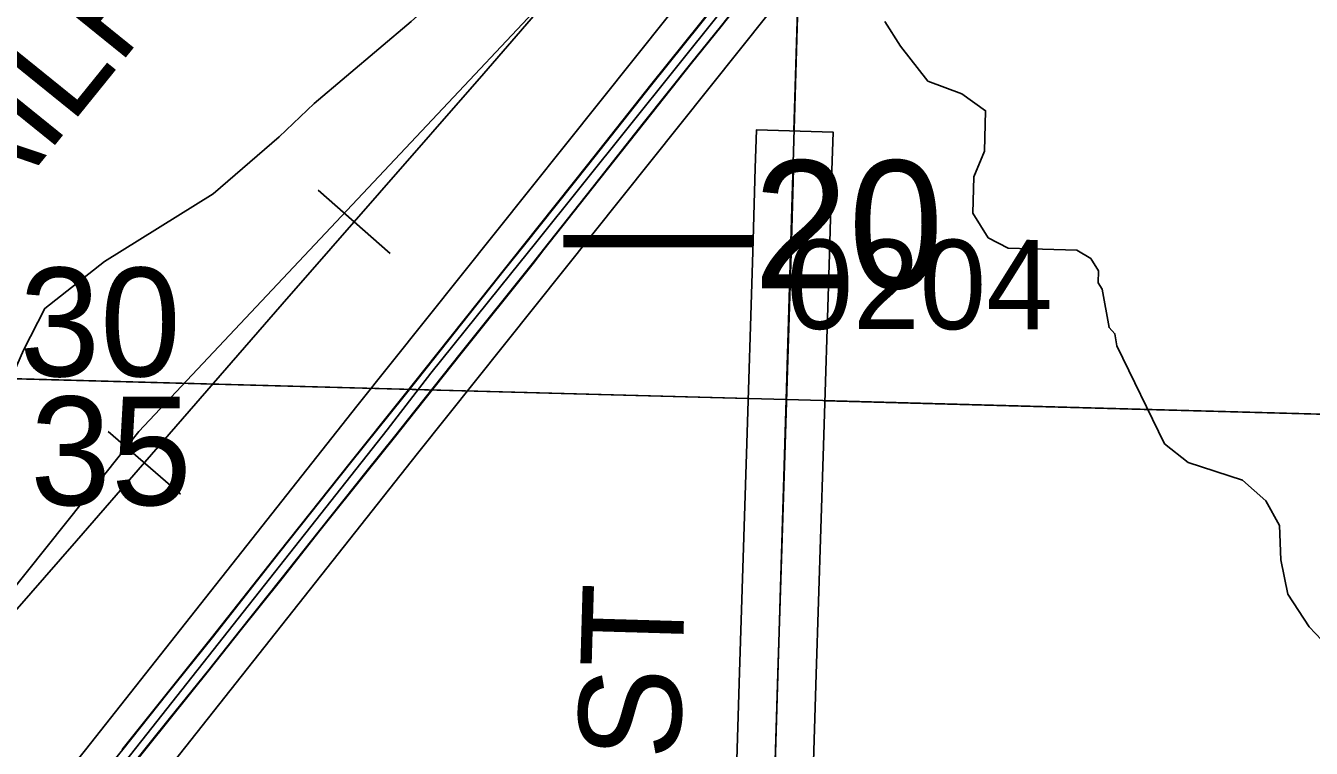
# Model space of a CAD drawing. Extents: x -132.8 to -73.3, y -60 to -26.
# Drawn here: x -112.286 to -111.28, y -39.899 to -39.334 of the extents above; entities that cross this region are included whole.
import ezdxf

# ---------------------------------------------------------------- set-up
doc = ezdxf.new("R2010")
doc.units = 0
for name, color, linetype in [('tdCoDivCarto', 7, 'Continuous'), ('tdCoHydroRiver', 7, 'Continuous'), ('tdCoInt', 7, 'Continuous'), ('tdCoIntCL', 7, 'Continuous'), ('tdCoIntRte', 7, 'Continuous'), ('tdCoPrimary', 7, 'Continuous'), ('tdCoRRCL', 7, 'Continuous'), ('tdCoSecRdNmbr', 7, 'Continuous'), ('tdCoSecRdTxt', 7, 'Continuous'), ('tdCoSecRteBand', 7, 'Continuous'), ('tdCoSecRteCL', 7, 'Continuous'), ('tdCoSectLine', 7, 'Continuous'), ('tdCoSectLinePart', 7, 'Continuous'), ('tdCoStrucSecCoName', 7, 'Continuous'), ('tdCoStrucSecFHWANum', 7, 'Continuous'), ('tdCoSurfGravel', 7, 'Continuous'), ('tdStHwyIntRefPost1', 7, 'Continuous'), ('tdStHwyIntRefPost5', 7, 'Continuous')]:
    doc.layers.add(name, color=color, linetype=linetype)

msp = doc.modelspace()

# ---------------------------------------------------------------- linework, layer by layer
at = {"layer": 'tdCoDivCarto'}
for p, q in [((-111.7424, -39.3346), (-111.7076, -39.2904)), ((-111.7328, -39.3001), (-111.7966, -39.3798)), ((-111.7655, -39.3632), (-111.7424, -39.3346)), ((-111.8024, -39.4095), (-111.7655, -39.3632)), ((-111.7966, -39.3798), (-111.846, -39.4422)), ((-111.8433, -39.4612), (-111.8024, -39.4095)), ((-111.846, -39.4422), (-111.896, -39.5051)), ((-111.8808, -39.5088), (-111.8433, -39.4612)), ((-111.896, -39.5051), (-111.9113, -39.5242)), ((-111.8893, -39.5196), (-111.8808, -39.5088)), ((-111.9113, -39.5242), (-111.9733, -39.6021)), ((-111.9113, -39.5242), (-111.9733, -39.6021)), ((-111.9458, -39.5905), (-111.8893, -39.5196)), ((-111.9871, -39.6424), (-111.9458, -39.5905)), ((-111.9733, -39.6021), (-111.9905, -39.6237)), ((-111.9905, -39.6237), (-112.0321, -39.6757)), ((-111.997, -39.6548), (-111.9871, -39.6424)), ((-112.0194, -39.6828), (-111.997, -39.6548)), ((-112.0321, -39.6757), (-112.0876, -39.7457)), ((-112.0561, -39.7287), (-112.0194, -39.6828)), ((-112.086, -39.7664), (-112.0561, -39.7287)), ((-112.0876, -39.7457), (-112.1404, -39.8126)), ((-112.1187, -39.8073), (-112.086, -39.7664)), ((-112.1425, -39.8373), (-112.1187, -39.8073)), ((-112.1404, -39.8126), (-112.1762, -39.857)), ((-112.1733, -39.8759), (-112.1425, -39.8373)), ((-112.1762, -39.857), (-112.2104, -39.9001)), ((-112.219, -39.9326), (-112.1733, -39.8759))]:
    msp.add_line(p, q, dxfattribs=at)
for points in [[(-110.8112, -38.2098), (-110.841, -38.2439), (-110.9108, -38.3236), (-110.9441, -38.3628), (-111.0186, -38.4476), (-111.0928, -38.5324), (-111.149, -38.5975), (-111.1994, -38.6545), (-111.2457, -38.708), (-111.3059, -38.7766), (-111.3732, -38.8545), (-111.4058, -38.8917), (-111.4541, -38.9504), (-111.4955, -39.002), (-111.5453, -39.0649), (-111.5742, -39.1001), (-111.6319, -39.1734), (-111.6997, -39.2582), (-111.7328, -39.3001), (-111.7966, -39.3798), (-111.846, -39.4422), (-111.896, -39.5051), (-111.9113, -39.5242)], [(-110.8112, -38.2098), (-110.841, -38.2439), (-110.9108, -38.3236), (-110.9441, -38.3628), (-111.0186, -38.4476), (-111.0928, -38.5324), (-111.149, -38.5975), (-111.1994, -38.6545), (-111.2457, -38.708), (-111.3059, -38.7766), (-111.3732, -38.8545), (-111.4058, -38.8917), (-111.4541, -38.9504), (-111.4955, -39.002), (-111.5453, -39.0649), (-111.5742, -39.1001), (-111.6319, -39.1734), (-111.6997, -39.2582), (-111.7328, -39.3001), (-111.7966, -39.3798), (-111.846, -39.4422), (-111.896, -39.5051), (-111.9113, -39.5242)], [(-110.8112, -38.2098), (-110.841, -38.2439), (-110.9108, -38.3236), (-110.9441, -38.3628), (-111.0186, -38.4476), (-111.0928, -38.5324), (-111.149, -38.5975), (-111.1994, -38.6545), (-111.2457, -38.708), (-111.3059, -38.7766), (-111.3732, -38.8545), (-111.4058, -38.8917), (-111.4541, -38.9504), (-111.4955, -39.002), (-111.5453, -39.0649), (-111.5742, -39.1001), (-111.6319, -39.1734), (-111.6997, -39.2582), (-111.7328, -39.3001), (-111.7966, -39.3798), (-111.846, -39.4422), (-111.896, -39.5051), (-111.9113, -39.5242)], [(-111.8808, -39.5088), (-111.8433, -39.4612), (-111.8024, -39.4095), (-111.7655, -39.3632), (-111.7424, -39.3346), (-111.7076, -39.2904), (-111.6827, -39.2591), (-111.6578, -39.2286), (-111.6131, -39.1721), (-111.5729, -39.1218), (-111.5456, -39.0875), (-111.5138, -39.0475), (-111.478, -39.0034), (-111.4368, -38.9514), (-111.4109, -38.9198), (-111.3739, -38.8766), (-111.3448, -38.8436), (-111.2893, -38.779), (-111.257, -38.7427)], [(-111.8808, -39.5088), (-111.8433, -39.4612), (-111.8024, -39.4095), (-111.7655, -39.3632), (-111.7424, -39.3346), (-111.7076, -39.2904), (-111.6827, -39.2591), (-111.6578, -39.2286), (-111.6131, -39.1721), (-111.5729, -39.1218), (-111.5456, -39.0875), (-111.5138, -39.0475), (-111.478, -39.0034), (-111.4368, -38.9514), (-111.4109, -38.9198), (-111.3739, -38.8766), (-111.3448, -38.8436), (-111.2893, -38.779), (-111.257, -38.7427)], [(-111.8808, -39.5088), (-111.8433, -39.4612), (-111.8024, -39.4095), (-111.7655, -39.3632), (-111.7424, -39.3346), (-111.7076, -39.2904), (-111.6827, -39.2591), (-111.6578, -39.2286), (-111.6131, -39.1721), (-111.5729, -39.1218), (-111.5456, -39.0875), (-111.5138, -39.0475), (-111.478, -39.0034), (-111.4368, -38.9514), (-111.4109, -38.9198), (-111.3739, -38.8766), (-111.3448, -38.8436), (-111.2893, -38.779), (-111.257, -38.7427)], [(-111.997, -39.6548), (-111.9871, -39.6424), (-111.9458, -39.5905), (-111.8893, -39.5196), (-111.8808, -39.5088)], [(-111.997, -39.6548), (-111.9871, -39.6424), (-111.9458, -39.5905), (-111.8893, -39.5196), (-111.8808, -39.5088)], [(-111.997, -39.6548), (-111.9871, -39.6424), (-111.9458, -39.5905), (-111.8893, -39.5196), (-111.8808, -39.5088)], [(-111.9113, -39.5242), (-111.9733, -39.6021)], [(-111.9113, -39.5242), (-111.9733, -39.6021)], [(-111.9733, -39.6021), (-111.9905, -39.6237), (-112.0321, -39.6757), (-112.0876, -39.7457), (-112.1404, -39.8126), (-112.1762, -39.857), (-112.2104, -39.9001), (-112.2217, -39.9142)], [(-111.9733, -39.6021), (-111.9905, -39.6237), (-112.0321, -39.6757), (-112.0876, -39.7457), (-112.1404, -39.8126), (-112.1762, -39.857), (-112.2104, -39.9001), (-112.2217, -39.9142)], [(-111.9733, -39.6021), (-111.9905, -39.6237), (-112.0321, -39.6757), (-112.0876, -39.7457), (-112.1404, -39.8126), (-112.1762, -39.857), (-112.2104, -39.9001), (-112.2217, -39.9142)], [(-112.2835, -40.0139), (-112.2776, -40.0064), (-112.2494, -39.9714), (-112.219, -39.9326), (-112.1733, -39.8759), (-112.1425, -39.8373), (-112.1187, -39.8073), (-112.086, -39.7664), (-112.0561, -39.7287), (-112.0194, -39.6828), (-111.997, -39.6548)], [(-112.2835, -40.0139), (-112.2776, -40.0064), (-112.2494, -39.9714), (-112.219, -39.9326), (-112.1733, -39.8759), (-112.1425, -39.8373), (-112.1187, -39.8073), (-112.086, -39.7664), (-112.0561, -39.7287), (-112.0194, -39.6828), (-111.997, -39.6548)], [(-112.2835, -40.0139), (-112.2776, -40.0064), (-112.2494, -39.9714), (-112.219, -39.9326), (-112.1733, -39.8759), (-112.1425, -39.8373), (-112.1187, -39.8073), (-112.086, -39.7664), (-112.0561, -39.7287), (-112.0194, -39.6828), (-111.997, -39.6548)]]:
    msp.add_lwpolyline(points, dxfattribs=at)
at = {"layer": 'tdCoHydroRiver'}
for points in [[(-111.7702, -39.1465), (-111.7797, -39.1478), (-111.9847, -39.3303), (-112.0605, -39.3946), (-112.088, -39.4207), (-112.1397, -39.4651), (-112.2246, -39.5181), (-112.2713, -39.5548), (-112.288, -39.5875), (-112.3064, -39.6296), (-112.3101, -39.6516), (-112.3169, -39.6688)], [(-111.2373, -39.851), (-111.2819, -39.8041), (-111.2986, -39.7785), (-111.3042, -39.7515), (-111.3051, -39.7247), (-111.3157, -39.7055), (-111.3342, -39.6892), (-111.3765, -39.6755), (-111.395, -39.6608), (-111.4325, -39.5842), (-111.4339, -39.5747), (-111.4385, -39.5698), (-111.444, -39.5397), (-111.4471, -39.5349), (-111.4468, -39.5254), (-111.4529, -39.5158), (-111.4638, -39.5092), (-111.5174, -39.5078), (-111.533, -39.4996), (-111.5451, -39.4803), (-111.5444, -39.4519), (-111.536, -39.4317), (-111.5352, -39.4001), (-111.5538, -39.387), (-111.5803, -39.3769), (-111.6017, -39.3495), (-111.6139, -39.3303)]]:
    msp.add_lwpolyline(points, dxfattribs=at)
at = {"layer": 'tdCoInt'}
for points in [[(-112.6961, -40.9948), (-112.6456, -40.6013), (-112.6348, -40.5236), (-112.6219, -40.452), (-112.6045, -40.3998), (-112.5771, -40.3405), (-112.5486, -40.2908), (-112.4954, -40.222), (-112.4183, -40.1233), (-112.2396, -39.9004), (-112.0272, -39.6314), (-111.7284, -39.2571), (-111.7015, -39.2255), (-111.516, -38.99), (-111.3883, -38.8366), (-111.213, -38.6353), (-110.8149, -38.1799), (-110.6755, -38.0198), (-110.6411, -37.9792)], [(-112.6372, -41.0066), (-112.586, -40.6082), (-112.5756, -40.5335), (-112.5636, -40.4669), (-112.5486, -40.422), (-112.5237, -40.368), (-112.4986, -40.3243), (-112.4483, -40.2592), (-112.3713, -40.1606), (-112.1926, -39.9377), (-111.9798, -39.6683), (-111.6827, -39.296), (-111.6543, -39.2627), (-111.4693, -39.0277), (-111.4551, -39.0104), (-111.4556, -39.011), (-111.343, -38.876), (-111.1671, -38.6739), (-110.7695, -38.2191), (-110.6301, -38.0591), (-110.6124, -38.0382)]]:
    msp.add_lwpolyline(points, dxfattribs=at)
at = {"layer": 'tdCoIntCL'}
msp.add_lwpolyline([(-112.2161, -39.919), (-112.0035, -39.6499), (-111.9808, -39.6203), (-111.9694, -39.6055), (-111.907, -39.528), (-111.8874, -39.5038), (-111.7056, -39.2765), (-111.6922, -39.2618), (-111.6812, -39.2481), (-111.6779, -39.2441), (-111.6421, -39.1968), (-111.4926, -39.0088), (-111.4783, -38.9914), (-111.4702, -38.9821), (-111.3656, -38.8563), (-111.342, -38.8301), (-111.2069, -38.6739)], dxfattribs=at)
at = {"layer": 'tdCoIntRte'}
for points in [[(-111.2461, -38.708), (-111.3063, -38.7766), (-111.3736, -38.8545), (-111.4061, -38.8917), (-111.4545, -38.9504), (-111.4959, -39.002), (-111.5457, -39.0649), (-111.5746, -39.1001), (-111.6323, -39.1734), (-111.7001, -39.2582), (-111.7331, -39.3001), (-111.797, -39.3798), (-111.8463, -39.4422), (-111.8964, -39.5051), (-111.9117, -39.5242), (-111.9737, -39.6021), (-111.9909, -39.6237), (-112.0325, -39.6757), (-112.088, -39.7457), (-112.1408, -39.8126), (-112.1765, -39.857), (-112.2108, -39.9001)], [(-111.2461, -38.708), (-111.3063, -38.7766), (-111.3736, -38.8545), (-111.4061, -38.8917), (-111.4545, -38.9504), (-111.4959, -39.002), (-111.5457, -39.0649), (-111.5746, -39.1001), (-111.6323, -39.1734), (-111.7001, -39.2582), (-111.7331, -39.3001), (-111.797, -39.3798), (-111.8463, -39.4422), (-111.8964, -39.5051), (-111.9117, -39.5242), (-111.9737, -39.6021), (-111.9909, -39.6237), (-112.0325, -39.6757), (-112.088, -39.7457), (-112.1408, -39.8126), (-112.1765, -39.857), (-112.2108, -39.9001)], [(-112.2194, -39.9326), (-112.1737, -39.8759), (-112.1428, -39.8373), (-112.1191, -39.8073), (-112.0863, -39.7664), (-112.0565, -39.7287), (-112.0198, -39.6828), (-111.9974, -39.6548), (-111.9875, -39.6424), (-111.9462, -39.5905), (-111.8897, -39.5196), (-111.8812, -39.5088), (-111.8436, -39.4612), (-111.8028, -39.4095), (-111.7659, -39.3632), (-111.7427, -39.3346), (-111.708, -39.2904)], [(-112.2194, -39.9326), (-112.1737, -39.8759), (-112.1428, -39.8373), (-112.1191, -39.8073), (-112.0863, -39.7664), (-112.0565, -39.7287), (-112.0198, -39.6828), (-111.9974, -39.6548), (-111.9875, -39.6424), (-111.9462, -39.5905), (-111.8897, -39.5196), (-111.8812, -39.5088), (-111.8436, -39.4612), (-111.8028, -39.4095), (-111.7659, -39.3632), (-111.7427, -39.3346), (-111.708, -39.2904)]]:
    msp.add_lwpolyline(points, dxfattribs=at)
at = {"layer": 'tdCoPrimary'}
msp.add_line((-111.9113, -39.5242), (-111.9733, -39.6021), dxfattribs=at)
msp.add_line((-111.9113, -39.5242), (-111.9733, -39.6021), dxfattribs=at)
for points in [[(-110.8112, -38.2098), (-110.841, -38.2439), (-110.9108, -38.3236), (-110.9441, -38.3628), (-111.0186, -38.4476), (-111.0928, -38.5324), (-111.149, -38.5975), (-111.1994, -38.6545), (-111.2457, -38.708), (-111.3059, -38.7766), (-111.3732, -38.8545), (-111.4058, -38.8917), (-111.4541, -38.9504), (-111.4955, -39.002), (-111.5453, -39.0649), (-111.5742, -39.1001), (-111.6319, -39.1734), (-111.6997, -39.2582), (-111.7328, -39.3001), (-111.7966, -39.3798), (-111.846, -39.4422), (-111.896, -39.5051), (-111.9113, -39.5242)], [(-110.8112, -38.2098), (-110.841, -38.2439), (-110.9108, -38.3236), (-110.9441, -38.3628), (-111.0186, -38.4476), (-111.0928, -38.5324), (-111.149, -38.5975), (-111.1994, -38.6545), (-111.2457, -38.708), (-111.3059, -38.7766), (-111.3732, -38.8545), (-111.4058, -38.8917), (-111.4541, -38.9504), (-111.4955, -39.002), (-111.5453, -39.0649), (-111.5742, -39.1001), (-111.6319, -39.1734), (-111.6997, -39.2582), (-111.7328, -39.3001), (-111.7966, -39.3798), (-111.846, -39.4422), (-111.896, -39.5051), (-111.9113, -39.5242)], [(-111.2457, -38.708), (-111.3059, -38.7766), (-111.3732, -38.8545), (-111.4058, -38.8917), (-111.4541, -38.9504), (-111.4955, -39.002), (-111.5453, -39.0649), (-111.5742, -39.1001), (-111.6319, -39.1734), (-111.6997, -39.2582), (-111.7328, -39.3001), (-111.7966, -39.3798), (-111.846, -39.4422), (-111.896, -39.5051), (-111.9113, -39.5242), (-111.9733, -39.6021), (-111.9905, -39.6237), (-112.0321, -39.6757), (-112.0876, -39.7457), (-112.1404, -39.8126), (-112.1762, -39.857), (-112.2104, -39.9001)], [(-111.8808, -39.5088), (-111.8433, -39.4612), (-111.8024, -39.4095), (-111.7655, -39.3632), (-111.7424, -39.3346), (-111.7076, -39.2904), (-111.6827, -39.2591), (-111.6578, -39.2286), (-111.6131, -39.1721), (-111.5729, -39.1218), (-111.5456, -39.0875), (-111.5138, -39.0475), (-111.478, -39.0034), (-111.4368, -38.9514), (-111.4109, -38.9198), (-111.3739, -38.8766), (-111.3448, -38.8436), (-111.2893, -38.779), (-111.257, -38.7427)], [(-111.8808, -39.5088), (-111.8433, -39.4612), (-111.8024, -39.4095), (-111.7655, -39.3632), (-111.7424, -39.3346), (-111.7076, -39.2904), (-111.6827, -39.2591), (-111.6578, -39.2286), (-111.6131, -39.1721), (-111.5729, -39.1218), (-111.5456, -39.0875), (-111.5138, -39.0475), (-111.478, -39.0034), (-111.4368, -38.9514), (-111.4109, -38.9198), (-111.3739, -38.8766), (-111.3448, -38.8436), (-111.2893, -38.779), (-111.257, -38.7427)], [(-112.219, -39.9326), (-112.1733, -39.8759), (-112.1425, -39.8373), (-112.1187, -39.8073), (-112.086, -39.7664), (-112.0561, -39.7287), (-112.0194, -39.6828), (-111.997, -39.6548), (-111.9871, -39.6424), (-111.9458, -39.5905), (-111.8893, -39.5196), (-111.8808, -39.5088), (-111.8433, -39.4612), (-111.8024, -39.4095), (-111.7655, -39.3632), (-111.7424, -39.3346), (-111.7076, -39.2904)], [(-111.997, -39.6548), (-111.9871, -39.6424), (-111.9458, -39.5905), (-111.8893, -39.5196), (-111.8808, -39.5088)], [(-111.997, -39.6548), (-111.9871, -39.6424), (-111.9458, -39.5905), (-111.8893, -39.5196), (-111.8808, -39.5088)], [(-111.9733, -39.6021), (-111.9905, -39.6237), (-112.0321, -39.6757), (-112.0876, -39.7457), (-112.1404, -39.8126), (-112.1762, -39.857), (-112.2104, -39.9001), (-112.2217, -39.9142)], [(-111.9733, -39.6021), (-111.9905, -39.6237), (-112.0321, -39.6757), (-112.0876, -39.7457), (-112.1404, -39.8126), (-112.1762, -39.857), (-112.2104, -39.9001), (-112.2217, -39.9142)], [(-112.2835, -40.0139), (-112.2776, -40.0064), (-112.2494, -39.9714), (-112.219, -39.9326), (-112.1733, -39.8759), (-112.1425, -39.8373), (-112.1187, -39.8073), (-112.086, -39.7664), (-112.0561, -39.7287), (-112.0194, -39.6828), (-111.997, -39.6548)], [(-112.2835, -40.0139), (-112.2776, -40.0064), (-112.2494, -39.9714), (-112.219, -39.9326), (-112.1733, -39.8759), (-112.1425, -39.8373), (-112.1187, -39.8073), (-112.086, -39.7664), (-112.0561, -39.7287), (-112.0194, -39.6828), (-111.997, -39.6548)]]:
    msp.add_lwpolyline(points, dxfattribs=at)
at = {"layer": 'tdCoRRCL'}
for p, q in [((-112.0575, -39.4624), (-112.0011, -39.5118)), ((-112.2218, -39.6511), (-112.1652, -39.7002))]:
    msp.add_line(p, q, dxfattribs=at)
for points in [[(-112.4639, -39.9866), (-112.3837, -39.8932), (-112.3075, -39.8065), (-112.2465, -39.7367), (-112.193, -39.6751), (-112.0856, -39.5514), (-112.0094, -39.4644), (-111.9278, -39.3709), (-111.8133, -39.2385), (-111.6677, -39.0719), (-111.6662, -39.0701), (-111.6338, -39.0326), (-111.5322, -38.9167), (-111.4343, -38.8036), (-111.3429, -38.6983), (-111.2484, -38.5923)], [(-111.2484, -38.5923), (-111.3429, -38.6983), (-111.4343, -38.8036), (-111.5322, -38.9167), (-111.6338, -39.0326), (-111.6662, -39.0701), (-111.6677, -39.0719), (-111.8133, -39.2385), (-111.9278, -39.3709), (-112.0094, -39.4644), (-112.0856, -39.5514), (-112.193, -39.6751), (-112.2465, -39.7367), (-112.3075, -39.8065), (-112.3837, -39.8932), (-112.4639, -39.9866)], [(-113.6984, -41.929), (-113.5583, -41.7021), (-113.5277, -41.6385), (-113.4944, -41.5723), (-113.2107, -41.2033), (-112.9691, -40.8941), (-112.9112, -40.7915), (-112.8361, -40.6325), (-112.7247, -40.3547), (-112.6029, -40.1591), (-112.1977, -39.6511), (-111.6514, -39.0702)]]:
    msp.add_lwpolyline(points, dxfattribs=at)
at = {"layer": 'tdCoSecRteBand'}
msp.add_lwpolyline([(-111.7329, -40.0111), (-111.7277, -39.8394), (-111.7277, -39.8394), (-111.7277, -39.8394), (-111.7223, -39.6687), (-111.7174, -39.5107), (-111.7154, -39.4451), (-111.7145, -39.4151), (-111.6545, -39.4169), (-111.6554, -39.4469), (-111.6574, -39.5125), (-111.6574, -39.5125), (-111.6574, -39.5125), (-111.6623, -39.6706), (-111.6623, -39.6706), (-111.6623, -39.6706), (-111.6677, -39.8412), (-111.6729, -40.0127)], dxfattribs=at)
at = {"layer": 'tdCoSecRteCL'}
msp.add_lwpolyline([(-111.7342, -40.6281), (-111.7295, -40.6255), (-111.7263, -40.6223), (-111.7234, -40.6181), (-111.7204, -40.611), (-111.7207, -40.5962), (-111.7182, -40.5123), (-111.713, -40.3459), (-111.7081, -40.1774), (-111.7049, -40.1047), (-111.7029, -40.012), (-111.6977, -39.8403), (-111.6923, -39.6697), (-111.6874, -39.5116), (-111.6854, -39.446)], dxfattribs=at)
at = {"layer": 'tdCoSectLine'}
for points in [[(-111.6913, -39.6262), (-111.6624, -38.6563)], [(-112.6951, -39.5991), (-111.6913, -39.6262)], [(-111.7215, -40.6285), (-111.6913, -39.6262)], [(-111.6913, -39.6262), (-110.6978, -39.6532)]]:
    msp.add_lwpolyline(points, dxfattribs=at)
at = {"layer": 'tdCoSectLinePart'}
for points in [[(-111.6851, -39.416), (-111.6735, -39.0288)], [(-112.5195, -39.6039), (-111.7213, -39.6254)], [(-111.6613, -39.6271), (-110.7277, -39.6524)]]:
    msp.add_lwpolyline(points, dxfattribs=at)
at = {"layer": 'tdCoSurfGravel'}
msp.add_lwpolyline([(-111.7342, -40.6281), (-111.7295, -40.6255), (-111.7263, -40.6223), (-111.7234, -40.6181), (-111.7204, -40.611), (-111.7207, -40.5962), (-111.7182, -40.5123), (-111.713, -40.3459), (-111.7081, -40.1774), (-111.7049, -40.1047), (-111.7029, -40.012), (-111.6977, -39.8403), (-111.6923, -39.6697), (-111.6874, -39.5116), (-111.6854, -39.446)], dxfattribs=at)

# ---------------------------------------------------------------- texts
at = {"layer": 'tdCoSecRdNmbr'}
msp.add_text('0204', height=0.07, rotation=359.916, dxfattribs=at).set_placement((-111.6909, -39.5709))
at = {"layer": 'tdCoSecRdTxt'}
for s, rotation, p in [('RAILROAD HIGHWAY', 51.058, (-112.363, -39.5503)), ('280TH ST', 88.3222, (-111.7847, -40.2592))]:
    msp.add_text(s, height=0.08, rotation=rotation, dxfattribs=at).set_placement(p)
at = {"layer": 'tdCoStrucSecCoName'}
msp.add_text('NO 35', height=0.085, dxfattribs=at).set_placement((-112.4849, -39.7088))
at = {"layer": 'tdCoStrucSecFHWANum'}
msp.add_text('44130', height=0.085, dxfattribs=at).set_placement((-112.481, -39.608))
at = {"layer": 'tdStHwyIntRefPost1'}
msp.add_text('‒‒20', height=0.1, dxfattribs=at).set_placement((-111.8656, -39.5391))
at = {"layer": 'tdStHwyIntRefPost5'}
msp.add_text('‒‒20', height=0.1, dxfattribs=at).set_placement((-111.8656, -39.5391))

doc.saveas('drawing.dxf')
